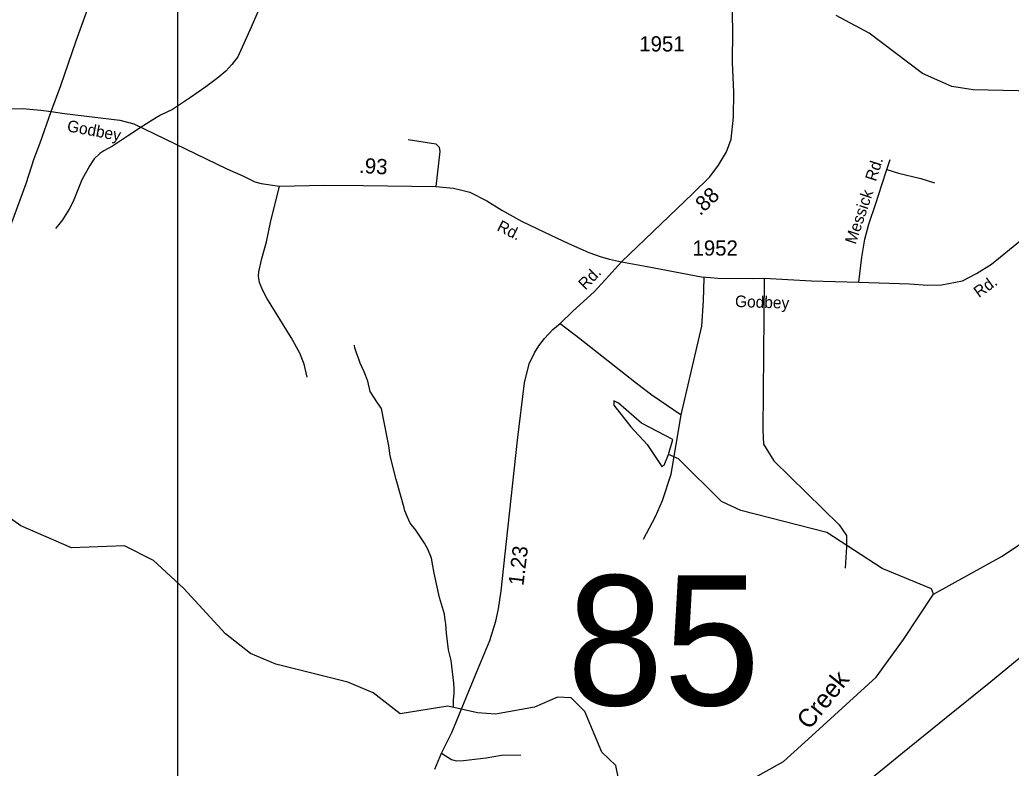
# Model space of a CAD drawing. Extents: x 1473865 to 1648260, y 639067 to 773536.
# Drawn here: x 1522667 to 1530800, y 722259 to 728401 of the extents above; entities that cross this region are included whole.
import ezdxf

# ---------------------------------------------------------------- set-up
doc = ezdxf.new("R2010")
doc.units = 0
for name, color, linetype in [('Exist Hydrographic Creek Single Shore', 7, 'Continuous'), ('Exist Hydrographic Creek Single Shore Label', 7, 'Continuous'), ('Exist Hydrographic Misc Water Feature', 7, 'Continuous'), ('Exist Hydrographic Pond Under 1500 Sq Ft', 7, 'Continuous'), ('Exist Road Non-System Type 51', 7, 'Continuous'), ('Exist Road Non-System Type 51 Label', 7, 'Continuous'), ('Exist Road Primary NC Attributed', 7, 'Continuous'), ('Exist Road Secondary Mileage Hundredths English Label', 7, 'Continuous'), ('Exist Road Secondary Structure Standard Bridge Number Label', 7, 'Continuous'), ('Exist Road Secondary Type 51 Attributed', 7, 'Continuous'), ('Exist Road Secondary Type 51 Label', 7, 'Continuous'), ('Exist Road Secondary Type 51 Number Label', 7, 'Continuous'), ('Exist Utilities Electrical Transmission Line', 7, 'Continuous'), ('Map Preparation Inset Cut Line', 7, 'Continuous')]:
    doc.layers.add(name, color=color, linetype=linetype)

msp = doc.modelspace()

# ---------------------------------------------------------------- linework, layer by layer
at = {"layer": 'Exist Hydrographic Creek Single Shore'}
for points in [[(1532438.8, 728453.6), (1532187.3, 728281.5), (1531883.8, 727977.8), (1531536.8, 727818.6), (1531469.7, 727803.6), (1530486.7, 727826.7), (1530311.7, 727853.2), (1530071.8, 727959.8), (1529634.7, 728290.3), (1529362.7, 728437)], [(1530162.7, 723687.4), (1530726.7, 723997.7), (1531939.7, 724810.2), (1532406, 725105.3), (1532920.1, 725455.7), (1532953.1, 725455.1)], [(1527610.6, 722012.3), (1527556.6, 722279.4), (1527441.7, 722390), (1527302.8, 722723.4), (1527189.7, 722834.9), (1527078.7, 722840.7), (1526888, 722759), (1526570.6, 722703), (1526420.6, 722712.5), (1526179.6, 722766.7), (1525787.6, 722705.7), (1525564.6, 722877.5), (1525357.6, 722963.8), (1524768.6, 723113.6), (1524560.6, 723199.9), (1524355.5, 723361.6), (1524010.5, 723736.1), (1523764.6, 723964.3), (1523524.6, 724084.1), (1523090.6, 724066.6), (1522676.6, 724248.9), (1522544.5, 724340.2)], [(1528325.7, 721932.2), (1528435.7, 721982.5), (1528671.7, 722168.2), (1528932.6, 722313.9), (1529194.7, 722551.5), (1529691, 723006.3), (1529915.7, 723314.8), (1530162.7, 723687.4)]]:
    msp.add_lwpolyline(points, dxfattribs=at)
at = {"layer": 'Exist Hydrographic Misc Water Feature'}
for points in [[(1524630.5, 728490.3), (1524563.6, 728339.7), (1524454.9, 728098.1), (1524405.6, 728033.1), (1524356.5, 727978.1), (1524291.4, 727923.5), (1524194, 727851.4), (1524068.2, 727762), (1523918.3, 727665.1), (1523821.4, 727619.1), (1523789, 727599.8), (1523655.3, 727514.5), (1523549.9, 727444.7), (1523428.3, 727363.3), (1523355.5, 727324.7), (1523323.1, 727303.4), (1523278.2, 727258.3), (1523265.9, 727242.6), (1523241.2, 727205.1), (1523175.5, 727087), (1523103.4, 726910), (1523072.1, 726846.7), (1523016.5, 726759.9), (1522985.7, 726720.5), (1522959, 726689.1)], [(1526225.4, 722760.5), (1526224.6, 722820.5), (1526229.5, 722868.4), (1526230.5, 722916.3), (1526227.3, 722956.4), (1526204.3, 723141.7), (1526184.6, 723231.2), (1526167.2, 723365.4), (1526160.7, 723441.5), (1526157.3, 723473.6), (1526150.3, 723521.7), (1526109.2, 723658.2), (1526064.8, 723859.3), (1526054, 723919.5), (1526043.2, 723983.6), (1526014.6, 724056.2), (1525987.6, 724104.7), (1525916.5, 724212.6), (1525870.6, 724268.6), (1525847.7, 724319.5), (1525826.7, 724371.9), (1525819.2, 724396), (1525755.6, 724629.2), (1525705.9, 724822.8), (1525693, 724904.3), (1525656.8, 725099), (1525633, 725211.4), (1525601.1, 725257.9), (1525541.7, 725349.2), (1525523.3, 725433.6), (1525492.8, 725510.2), (1525458.2, 725582.8), (1525446.8, 725615), (1525431.7, 725659.3), (1525416.6, 725707.6), (1525413.1, 725731.7)], [(1530162.7, 723687.4), (1530146.7, 723730.4), (1529740.7, 723896.1), (1529287.7, 724194.2), (1528581.7, 724372.6), (1528423.7, 724448), (1528070.7, 724796.5), (1527988.5, 724833.2)]]:
    msp.add_lwpolyline(points, dxfattribs=at)
at = {"layer": 'Exist Hydrographic Pond Under 1500 Sq Ft'}
msp.add_lwpolyline([(1527988.5, 724833.2), (1528025.4, 724954.8), (1527767.3, 725091.5), (1527578.6, 725254.3), (1527539.6, 725273.9), (1527539.6, 725239.1), (1527680.6, 725061.2), (1527812.9, 724915.7), (1527934.3, 724733.4), (1527952.5, 724745), (1527988.5, 724833.2)], dxfattribs=at)
at = {"layer": 'Exist Road Non-System Type 51'}
msp.add_line((1529781, 727171.2), (1529807.7, 727252.9), dxfattribs=at)
for points in [[(1525852.8, 727419), (1526080.2, 727381.9), (1526106.6, 727354.6), (1526112.7, 727321), (1526080.1, 727031.3)], [(1529549, 726248.3), (1529574.2, 726452.8), (1529599.6, 726600.6), (1529632.7, 726722.4), (1529690.4, 726893.9), (1529737.7, 727047.5), (1529781, 727171.2)], [(1529781, 727171.2), (1529876.7, 727142.1), (1530058.3, 727098.2), (1530169.8, 727063.1)], [(1525023.6, 725466.4), (1524998.6, 725574.8), (1524963.4, 725665.1), (1524892.7, 725792), (1524693.8, 726116.2), (1524658.5, 726184.5), (1524632.9, 726244.9), (1524625.6, 726296.9), (1524627.9, 726331), (1524652.9, 726440.8), (1524690.3, 726578.5), (1524723.7, 726736.3), (1524796.6, 727035.6)], [(1528093.7, 725159.9), (1528262, 725885.7), (1528277, 726093.2), (1528282.3, 726282)], [(1528774.4, 726280.3), (1528761.7, 725032.4), (1528766.8, 724917.9), (1528852.4, 724782.1), (1529389.8, 724256.9), (1529449.1, 724168.7), (1529447.7, 724074.4), (1529438.5, 723899.4)], [(1527099.4, 725907.5), (1527262.1, 725783.8), (1527726.6, 725419), (1527851.7, 725323.6), (1528093.7, 725159.9)], [(1527784.7, 724136.9), (1527882, 724323.3), (1527938.1, 724456.6), (1528009.1, 724670.3), (1528093.7, 725159.9)], [(1526126.5, 722381.3), (1526208.3, 722329.6), (1526245.6, 722318.7), (1526306.9, 722322.3), (1526492, 722344), (1526619.5, 722365.6), (1526775.8, 722369.3)]]:
    msp.add_lwpolyline(points, dxfattribs=at)
at = {"layer": 'Exist Road Primary NC Attributed'}
for points in [[(1522924.6, 727649.1), (1523002.8, 727862.4), (1523128.2, 728227.5), (1523247.2, 728552.4)], [(1520948.3, 722135.7), (1520974.2, 722209.3), (1521019.2, 722318.8), (1521085.4, 722497.7), (1521198, 722839.6), (1521324.1, 723179.5), (1521400, 723392.9), (1521473.6, 723594.5), (1521560.1, 723843.8), (1521711.6, 724275.1), (1521839, 724618), (1521939.8, 724890.9), (1522001.7, 725082.4), (1522144.8, 725480.8), (1522571.4, 726654.1), (1522719.2, 727056.7), (1522784.9, 727262.3), (1522834.3, 727389.8), (1522924.6, 727649.1)]]:
    msp.add_lwpolyline(points, dxfattribs=at)
at = {"layer": 'Exist Road Secondary Type 51 Attributed'}
for points in [[(1527602.3, 726415.1), (1528189.3, 726975.5), (1528328, 727112.5), (1528398.3, 727208.7), (1528463, 727316.1), (1528501.6, 727420.4), (1528521.3, 727602.3), (1528523.3, 727808.4), (1528514.7, 728047.2), (1528516.6, 728309), (1528511, 728568.1), (1528509.2, 728703.2)], [(1519087.8, 727744.6), (1519172, 727737.1), (1519343.9, 727717.2), (1519532.2, 727695.5), (1519678.7, 727683), (1519882.8, 727662.7), (1520090, 727636.2), (1520273.1, 727611.5), (1520703.1, 727564.7), (1521012.3, 727567.9), (1521171.2, 727569.4), (1521616.8, 727566.3), (1521794.4, 727563.2), (1521943.2, 727575.4), (1522177.5, 727608.9), (1522466.5, 727652), (1522584.9, 727669.2), (1522689.3, 727672.3), (1522779.6, 727664.5), (1522838.8, 727658.3), (1522924.6, 727649.1)], [(1522924.6, 727649.1), (1523034.8, 727631.5), (1523487.3, 727577.2), (1523601, 727546), (1524366, 727176.2), (1524501.3, 727116.8), (1524595, 727069.7), (1524646.7, 727057.2), (1524796.6, 727035.6), (1525163.2, 727043.6), (1525483.3, 727040.3), (1526080.1, 727031.3), (1526223.4, 727020), (1526292.2, 727003.7), (1526360.1, 726985.1), (1526497.6, 726915.6), (1526620.3, 726837.1), (1526783.4, 726749.3), (1526970.6, 726657.3), (1527168.1, 726564.7), (1527285.5, 726511.5), (1527334.3, 726489.9), (1527437.1, 726454.1), (1527504.1, 726435.4), (1527602.3, 726415.1)], [(1527602.3, 726415.1), (1527812.6, 726376.1), (1528259.7, 726290.3), (1528333.2, 726284.6), (1528395.8, 726279.8), (1528686.6, 726277.4), (1528774.4, 726280.3), (1529160.6, 726258.9), (1529549, 726248.3), (1529966.2, 726233.4), (1530115.6, 726222.7), (1530228, 726225.9), (1530399.4, 726259), (1530514.6, 726319.6), (1530637.4, 726396.4), (1530786.2, 726515.1), (1530919.3, 726625.9)], [(1526071.2, 722250.1), (1526126.5, 722381.3), (1526211.6, 722552.5), (1526428.3, 723076.9), (1526522, 723307), (1526571.3, 723465.9), (1526592.9, 723566.4), (1526615.7, 723714.4), (1526658.8, 724118.6), (1526749, 724951.5), (1526807.9, 725420.5), (1526846.3, 725576.9), (1526889.2, 725667.6), (1526923.6, 725725.2), (1526970.2, 725784.9), (1527040.9, 725858.1), (1527099.4, 725907.5), (1527204.3, 726008.7), (1527377.8, 726168.8), (1527497.9, 726298.1), (1527602.3, 726415.1)]]:
    msp.add_lwpolyline(points, dxfattribs=at)
at = {"layer": 'Exist Utilities Electrical Transmission Line'}
msp.add_lwpolyline([(1529562.7, 722102.5), (1529907.6, 722384.6), (1530266.5, 722674.7), (1530631.6, 722970.5), (1530988.5, 723262.7)], dxfattribs=at)
at = {"layer": 'Map Preparation Inset Cut Line'}
msp.add_lwpolyline([(1492500.1, 733302.7), (1523960.8, 733302.7), (1523960.8, 717190.1), (1492500.1, 717190.1), (1492500.1, 733302.7)], dxfattribs=at)

# ---------------------------------------------------------------- texts
at = {"layer": 'Exist Hydrographic Creek Single Shore Label'}
msp.add_text('Creek', height=150, rotation=51.07483, dxfattribs=at).set_placement((1529144, 722567))
at = {"layer": 'Exist Road Non-System Type 51 Label'}
for s, rotation, p in [('Rd.', 71.9261, (1529689.3, 727068.7)), ('Messick', 71.40935, (1529523.4, 726551.9))]:
    msp.add_text(s, height=95, rotation=rotation, dxfattribs=at).set_placement(p)
at = {"layer": 'Exist Road Secondary Mileage Hundredths English Label'}
for s, rotation, p in [('.93', 356.86206, (1525448, 727143.7)), ('.88', 43.96161, (1528248.8, 726787.4)), ('1.23', 83.07627, (1526797.9, 723752.4))]:
    msp.add_text(s, height=125, rotation=rotation, dxfattribs=at).set_placement(p)
at = {"layer": 'Exist Road Secondary Structure Standard Bridge Number Label'}
msp.add_text('85', height=1066.27, dxfattribs=at).set_placement((1527154.8, 722774.5))
at = {"layer": 'Exist Road Secondary Type 51 Label'}
for s, rotation, p in [('Godbey', 349.40668, (1523049.2, 727486.9)), ('Rd.', 333.30429, (1526573.7, 726675.3)), ('Rd.', 45.99253, (1527306.9, 726178.4)), ('Rd.', 35.98819, (1530535.4, 726115.3)), ('Godbey', 358.05787, (1528533, 726044.3))]:
    msp.add_text(s, height=95, rotation=rotation, dxfattribs=at).set_placement(p)
at = {"layer": 'Exist Road Secondary Type 51 Number Label'}
for s, p in [('1951', (1527748.6, 728140.7)), ('1952', (1528185.6, 726465.3))]:
    msp.add_text(s, height=125, dxfattribs=at).set_placement(p)

doc.saveas('drawing.dxf')
